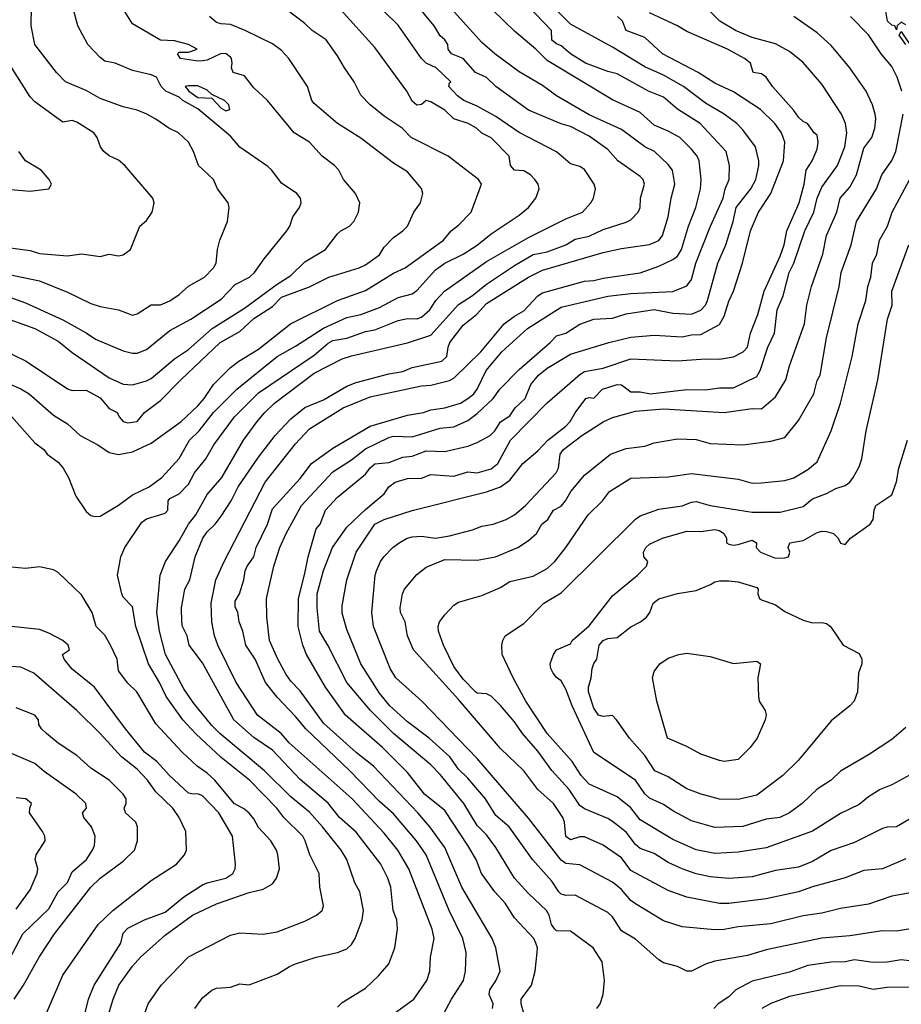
# Model space of a CAD drawing. Header units: metres. Extents: x -46681 to -43747, y -240911 to -237677.
# Tile 411 of 656: x -43986 to -43892, y -240259 to -240153. Entities that reach past the tile are written whole.
import ezdxf

# ---------------------------------------------------------------- set-up
doc = ezdxf.new("R2010")
doc.units = ezdxf.units.M
doc.layers.add('CONTOUR_INDEX', color=1, linetype='Continuous')
doc.layers.add('CONTOUR_INTER', color=3, linetype='Continuous')

msp = doc.modelspace()

# ---------------------------------------------------------------- linework, layer by layer
at = {"layer": 'CONTOUR_INDEX'}
for points, elevation in [([(-43988.6, -240184.58), (-43984.6, -240186.02), (-43982.1, -240187.39), (-43980.6, -240188.61), (-43976.6, -240191.32), (-43975.1, -240191.99), (-43974.1, -240192.07), (-43972.6, -240191.64), (-43972.1, -240191.37), (-43969.6, -240189.29), (-43968.1, -240188.29), (-43965.55, -240186.02), (-43962.1, -240183.85), (-43958.6, -240181.25), (-43957.1, -240180.32), (-43955.6, -240178.86), (-43953.39, -240177.52), (-43952.1, -240175.87), (-43951.74, -240175.52), (-43950.83, -240175.02), (-43950.34, -240174.52), (-43949.84, -240173.52), (-43949.72, -240172.52), (-43950.19, -240171.52), (-43951.45, -240170.02), (-43951.96, -240169.02), (-43952.43, -240168.52), (-43953.76, -240167.52), (-43955.11, -240166.02), (-43956.75, -240165.02), (-43959.63, -240161.52), (-43961.1, -240160.17), (-43962.1, -240158.88), (-43963.29, -240158.52), (-43963.5, -240158.02), (-43963.41, -240157.52), (-43963.47, -240157.02), (-43963.6, -240156.89), (-43964.07, -240156.52), (-43964.6, -240156.5), (-43966.1, -240157.19), (-43966.6, -240157.29), (-43967.1, -240157.32), (-43968.96, -240157.02), (-43969.28, -240156.52), (-43969.1, -240156.35), (-43968.1, -240156.36), (-43967.18, -240156.02), (-43968.11, -240155.52), (-43969.6, -240155.13), (-43971.1, -240155.07), (-43974.1, -240153.29), (-43975.53, -240151.02)], 100), ([(-43967.41, -240259.02), (-43966.6, -240257.89), (-43965.6, -240257.05), (-43965.1, -240256.83), (-43963.6, -240256.73), (-43962.6, -240256.4), (-43961.6, -240256.48), (-43958.6, -240255.36), (-43957.26, -240254.52), (-43956.6, -240254.25), (-43954.4, -240253.52), (-43952.1, -240253.02), (-43951.1, -240252.61), (-43950.6, -240252.17), (-43950.22, -240251.52), (-43949.45, -240249.52), (-43949.33, -240248.52), (-43949.71, -240246.52), (-43950.26, -240245.52), (-43951.12, -240243.02), (-43951.7, -240242.02), (-43953.7, -240239.52), (-43955.1, -240237.95), (-43957.1, -240236.31), (-43959.94, -240233.52), (-43964.75, -240229.52), (-43965.6, -240228.66), (-43967.6, -240226.17), (-43968.6, -240224.72), (-43970.56, -240221.02), (-43971.21, -240218.52), (-43971.51, -240216.52), (-43971.15, -240212.52), (-43970.56, -240211.02), (-43969.1, -240208.8), (-43968.11, -240207.02), (-43967.3, -240206.02), (-43966.1, -240203.85), (-43964.52, -240202.02), (-43962.2, -240198.02), (-43960.74, -240196.02), (-43959.91, -240195.02), (-43958.86, -240194.02), (-43954.6, -240190.82), (-43951.6, -240189.29), (-43950.6, -240188.96), (-43944.6, -240187.57), (-43942.1, -240186.72), (-43939.1, -240183.44), (-43937.6, -240182.47), (-43936.1, -240181.24), (-43933.1, -240179.24), (-43931.1, -240178.08), (-43929.6, -240177.78), (-43927.6, -240177.03), (-43926.6, -240176.43), (-43925.1, -240176.1), (-43923.6, -240175.38), (-43921.1, -240174.6), (-43920.6, -240174.35), (-43919.83, -240173.52), (-43919.61, -240173.02), (-43919.57, -240172.02), (-43919.15, -240170.52), (-43919.3, -240170.02), (-43919.6, -240169.71), (-43922, -240168.02), (-43923.1, -240166.81), (-43925.1, -240165.35), (-43927.1, -240164.32), (-43928.1, -240164.04), (-43931.6, -240162.58), (-43935.12, -240160.02), (-43936.1, -240159.07), (-43937.28, -240158.52), (-43938.6, -240157.01), (-43939.88, -240156.52), (-43940.24, -240156.02), (-43940.27, -240155.52), (-43940.6, -240155.03), (-43941.1, -240154.58), (-43941.72, -240153.52), (-43943.81, -240151.02)], 105), ([(-43891.1, -240153.41), (-43891.6, -240153.14), (-43892.04, -240153.52), (-43892.1, -240153.95), (-43892.27, -240153.52), (-43892.6, -240153.44), (-43893.05, -240153.02), (-43893.32, -240151.52)], 115), ([(-43932.1, -240259.58), (-43932.4, -240258.52), (-43932.38, -240258.02), (-43931.27, -240256.52), (-43930.89, -240255.02), (-43930.66, -240253.02), (-43930.62, -240252.52), (-43930.81, -240252.02), (-43931.04, -240251.52), (-43933.1, -240249.31), (-43934.1, -240247.73), (-43935.2, -240246.52), (-43936.65, -240244.52), (-43937.23, -240243.02), (-43938.11, -240241.52), (-43940.6, -240237.77), (-43942.76, -240236.02), (-43944.6, -240233.7), (-43947.29, -240231.02), (-43951.23, -240227.52), (-43953.4, -240224.52), (-43955.45, -240221.02), (-43955.83, -240220.02), (-43956.33, -240218.02), (-43956.3, -240215.02), (-43955.6, -240212.33), (-43955.27, -240210.52), (-43954.4, -240207.52), (-43953.97, -240207.02), (-43953.39, -240205.52), (-43952.1, -240204.12), (-43949.1, -240201.67), (-43948.6, -240200.98), (-43948.1, -240200.55), (-43946.6, -240200.39), (-43945.1, -240199.84), (-43944.1, -240199.72), (-43942.6, -240199.15), (-43940.6, -240199.21), (-43938.1, -240198.64), (-43937.1, -240198.27), (-43935.71, -240197.52), (-43935.22, -240197.02), (-43934.6, -240196.04), (-43933.6, -240195.38), (-43933.03, -240194.52), (-43931.95, -240193.52), (-43931.35, -240192.02), (-43930.54, -240191.02), (-43929.6, -240190.27), (-43927.1, -240188.77), (-43922.98, -240187.52), (-43920.6, -240186.95), (-43918.1, -240186.75), (-43915.1, -240186.9), (-43914.1, -240186.7), (-43913.1, -240186.67), (-43911.1, -240185.58), (-43910.6, -240184.69), (-43910.1, -240183.09), (-43909.6, -240182.02), (-43908.63, -240179.02), (-43907.78, -240175.52), (-43906.9, -240173.52), (-43905.6, -240171.51), (-43904.24, -240168.02), (-43904.08, -240166.02), (-43904.44, -240165.02), (-43905.17, -240164.02), (-43906.7, -240162.52), (-43909.6, -240160.6), (-43911.6, -240159.67), (-43913.37, -240158.52), (-43917.23, -240156.52), (-43919.1, -240154.77), (-43921.1, -240154.02), (-43921.52, -240153.02), (-43922.03, -240152.52)], 110), ([(-43891.11, -240155.52), (-43891.82, -240154.52), (-43891.6, -240154.12), (-43890.67, -240155.52)], 115), ([(-43889.6, -240238.07), (-43892.1, -240239.52), (-43893.1, -240239.56), (-43893.6, -240239.7), (-43896.6, -240241.2), (-43899.1, -240242.08), (-43901.1, -240243.24), (-43902.6, -240243.84), (-43905.1, -240244.2), (-43907.6, -240244.9), (-43910.1, -240245.08), (-43912.1, -240244.88), (-43913.6, -240244.57), (-43915.1, -240244.05), (-43916.6, -240243.34), (-43918.1, -240242.4), (-43919.6, -240241.84), (-43920.1, -240241.42), (-43921.1, -240240.08), (-43922.6, -240238.95), (-43923.1, -240238.63), (-43925.6, -240237.59), (-43926.1, -240237.22), (-43927.25, -240235.52), (-43929.1, -240233.47), (-43930.6, -240231.41), (-43932.25, -240229.52), (-43933.1, -240228.24), (-43934.6, -240226.51), (-43935.6, -240225.48), (-43936.1, -240225.25), (-43937.1, -240225.18), (-43937.3, -240225.02), (-43938.6, -240223.68), (-43939.6, -240222.31), (-43940.74, -240220.02), (-43941.27, -240218.52), (-43941.3, -240218.02), (-43941.16, -240217.52), (-43940.6, -240216.76), (-43939.6, -240215.72), (-43939.1, -240215.4), (-43936.6, -240214.67), (-43934.6, -240213.81), (-43933.6, -240213.2), (-43931.1, -240212.62), (-43929.6, -240211.78), (-43928.78, -240211.02), (-43927.6, -240209.53), (-43925.2, -240206.02), (-43923.64, -240204.52), (-43922.92, -240203.52), (-43920.6, -240202.07), (-43916.6, -240201.93), (-43914.1, -240201.57), (-43909.1, -240202.19), (-43907.6, -240202.63), (-43906.6, -240202.6), (-43904.1, -240202.34), (-43903.1, -240202.04), (-43901.6, -240201.16), (-43900.6, -240200.33), (-43899.1, -240197.02), (-43898.1, -240194.02), (-43896.84, -240189.02), (-43896.21, -240185.52), (-43895.39, -240183.02), (-43895.16, -240181.52), (-43894.85, -240180.52), (-43894.67, -240179.02), (-43894.21, -240178.02), (-43893.93, -240176.52), (-43893.05, -240175.02), (-43892.57, -240173.52), (-43890.43, -240169.52)], 115), ([(-43986.82, -240258.02), (-43985.82, -240256.52), (-43984.14, -240253.52), (-43982.47, -240251.02), (-43978.6, -240246.02), (-43977.6, -240245.04), (-43975.1, -240243.2), (-43973.89, -240242.02), (-43973.59, -240241.02), (-43973.57, -240239.52), (-43973.77, -240239.02), (-43974.87, -240238.02), (-43974.99, -240237.52), (-43974.79, -240237.02), (-43974.81, -240236.52), (-43975.12, -240236.02), (-43976.6, -240234.53), (-43978.6, -240233.24), (-43980.1, -240231.85), (-43982.1, -240230.55), (-43983.34, -240229.52), (-43983.88, -240229.02), (-43984.16, -240228.52), (-43984.2, -240228.02), (-43984.61, -240227.52), (-43986.6, -240226.74)], 100), ([(-43889.1, -240256.73), (-43893.1, -240256.77), (-43894.6, -240257), (-43896.1, -240256.63), (-43898.1, -240256.6), (-43903.6, -240257.75), (-43905.6, -240258.51), (-43906.55, -240259.02)], 110)]:
    msp.add_lwpolyline(points, dxfattribs=dict(at, elevation=elevation))
at = {"layer": 'CONTOUR_INTER'}
for points, elevation in [([(-43940.94, -240260.02), (-43939.87, -240258.02), (-43938.57, -240256.02), (-43938.35, -240255.02), (-43938.29, -240253.02), (-43938.66, -240251.52), (-43940.12, -240248.52), (-43942.6, -240242.52), (-43943.61, -240241.02), (-43946.1, -240238.13), (-43947.6, -240236.79), (-43950.77, -240233.52), (-43955.52, -240229.02), (-43956.6, -240227.68), (-43958.6, -240225.6), (-43959.83, -240224.02), (-43960.96, -240221.52), (-43961.94, -240220.02), (-43962.26, -240218.52), (-43962.67, -240217.52), (-43962.8, -240216.52), (-43963.1, -240215.91), (-43963.1, -240215.3), (-43962.61, -240214.52), (-43962.15, -240213.02), (-43962.02, -240212.02), (-43961.82, -240211.52), (-43961.1, -240210.54), (-43960.85, -240209.52), (-43959.63, -240207.02), (-43959.1, -240205.37), (-43956.1, -240202.14), (-43954.91, -240200.52), (-43952.6, -240198.87), (-43948.6, -240196.51), (-43944.6, -240195.32), (-43942.89, -240195.02), (-43942.1, -240194.74), (-43940.6, -240194.55), (-43938.91, -240194.02), (-43938.1, -240193.54), (-43937.47, -240193.02), (-43937.1, -240192.52), (-43936.16, -240190.52), (-43934.47, -240188.52), (-43931.71, -240186.02), (-43928.1, -240183.73), (-43923.1, -240182.53), (-43920.6, -240182.27), (-43916.1, -240182.06), (-43914.6, -240181.42), (-43914.1, -240180.75), (-43913.62, -240179.02), (-43912.07, -240175.02), (-43910.71, -240172.02), (-43910.48, -240171.02), (-43910.07, -240170.02), (-43910.04, -240168.52), (-43910.39, -240167.02), (-43913.16, -240164.02), (-43915.6, -240162.45), (-43917.1, -240161.19), (-43918.73, -240160.52), (-43922.1, -240158.69), (-43923.1, -240158.43), (-43925.47, -240157.52), (-43927.1, -240156.53), (-43928.1, -240155.65), (-43928.6, -240155.47), (-43929.1, -240155.06), (-43929.14, -240154.02), (-43936.79, -240146.02)], 108), ([(-43935.47, -240259.02), (-43935.41, -240258.52), (-43935.84, -240257.52), (-43935.74, -240257.02), (-43935.1, -240256.06), (-43934.64, -240255.02), (-43935.1, -240252.52), (-43935.5, -240251.52), (-43938.75, -240246.02), (-43940.6, -240241.75), (-43942.21, -240239.52), (-43943.48, -240238.02), (-43948.25, -240233.02), (-43950.1, -240231.55), (-43953.6, -240228.38), (-43956.1, -240224.91), (-43957.1, -240223.89), (-43957.6, -240223.17), (-43958.5, -240221.52), (-43959.39, -240219.52), (-43959.7, -240217.02), (-43959.73, -240215.02), (-43958.93, -240211.52), (-43958.31, -240209.52), (-43957.63, -240208.02), (-43955.98, -240205.02), (-43952.6, -240201.42), (-43950.6, -240200.12), (-43949.1, -240198.94), (-43946.6, -240197.71), (-43946.1, -240197.58), (-43944.1, -240197.66), (-43941.1, -240196.71), (-43939.6, -240196.57), (-43938.1, -240195.88), (-43937.1, -240195.14), (-43935.39, -240193.52), (-43934.67, -240192.52), (-43932.6, -240190.43), (-43929.28, -240187.52), (-43928.6, -240186.79), (-43927.6, -240186.52), (-43926.1, -240185.56), (-43924.6, -240185.01), (-43922.6, -240184.9), (-43921.1, -240184.45), (-43918.1, -240183.97), (-43916.1, -240184.38), (-43914.1, -240184.49), (-43913.1, -240184.05), (-43912.59, -240183.52), (-43912.37, -240183.02), (-43911.28, -240179.02), (-43910.41, -240177.02), (-43909.63, -240174.52), (-43909.3, -240173.02), (-43907.74, -240171.02), (-43907.18, -240170.02), (-43906.87, -240168.52), (-43906.88, -240168.02), (-43907.25, -240166.52), (-43908.6, -240164.68), (-43909.25, -240164.02), (-43910.6, -240162.99), (-43912.6, -240161.84), (-43914.97, -240160.02), (-43917.1, -240158.83), (-43919.1, -240157.93), (-43922.6, -240155.82), (-43927.1, -240153.35), (-43930.35, -240150.02)], 109), ([(-43989.1, -240191.19), (-43986.1, -240192.48), (-43985.2, -240193.02), (-43982.6, -240195.32), (-43981.1, -240196.26), (-43979.73, -240197.52), (-43977.84, -240198.52), (-43976.6, -240199.33), (-43975.6, -240199.56), (-43974.1, -240199.25), (-43972.1, -240198.34), (-43968.89, -240196.02), (-43967.1, -240194.31), (-43966.41, -240193.52), (-43965.43, -240192.02), (-43963.6, -240190.21), (-43962.69, -240189.52), (-43960.6, -240188.25), (-43957.15, -240185.52), (-43952.12, -240183.02), (-43949.1, -240181.93), (-43946.1, -240180.09), (-43944.85, -240179.52), (-43940.71, -240176.52), (-43939.92, -240175.52), (-43939.1, -240174.91), (-43937.77, -240173.52), (-43936.66, -240170.52), (-43936.97, -240170.02), (-43940.24, -240167.52), (-43944.21, -240165.52), (-43945.15, -240164.52), (-43947.1, -240163.22), (-43948.59, -240162.02), (-43949.6, -240160.95), (-43950.33, -240159.52), (-43951.37, -240158.02), (-43952.1, -240156.73), (-43953.34, -240155.02), (-43954.81, -240154.02), (-43955.6, -240153.28), (-43958.58, -240151.02)], 102), ([(-43987.05, -240195.52), (-43984.6, -240198.29), (-43983.64, -240199.02), (-43983.26, -240199.52), (-43982.1, -240200.38), (-43981.55, -240201.02), (-43980.99, -240202.02), (-43980.21, -240204.02), (-43979.1, -240205.65), (-43978.6, -240206.11), (-43978.1, -240206.22), (-43977.6, -240206.17), (-43975.6, -240205), (-43974.1, -240203.89), (-43972.33, -240203.02), (-43970.97, -240202.02), (-43969.1, -240199.98), (-43967.99, -240198.02), (-43966.95, -240197.02), (-43965.41, -240195.02), (-43962.93, -240192.52), (-43958.6, -240189.03), (-43956.6, -240187.91), (-43953.6, -240185.98), (-43951.1, -240184.83), (-43949.6, -240184.5), (-43947.6, -240183.78), (-43945.6, -240182.68), (-43944.1, -240182.28), (-43943.6, -240181.95), (-43941.6, -240179.71), (-43940.6, -240179.02), (-43938.6, -240178.04), (-43937.1, -240177.06), (-43935.6, -240175.87), (-43932.6, -240173.86), (-43931.6, -240173.01), (-43930.82, -240172.02), (-43930.45, -240171.02), (-43930.56, -240170.52), (-43930.91, -240170.02), (-43931.4, -240169.52), (-43932.1, -240169.1), (-43933.1, -240169.01), (-43933.54, -240168.52), (-43933.68, -240167.52), (-43935.6, -240165.53), (-43936.6, -240165.06), (-43937.17, -240164.52), (-43938.08, -240164.02), (-43939.6, -240163.51), (-43940.6, -240162.57), (-43942.1, -240161.68), (-43942.6, -240161.52), (-43943.1, -240161.96), (-43943.6, -240162.03), (-43944.1, -240161.6), (-43944.68, -240160.52), (-43948.1, -240155.85), (-43952.46, -240151.02)], 103), ([(-43945.99, -240259.52), (-43943.91, -240258.02), (-43942.52, -240256.02), (-43942.21, -240255.02), (-43942.11, -240253.52), (-43941.72, -240251.52), (-43941.94, -240250.52), (-43944.43, -240244.02), (-43945.62, -240242.02), (-43947.1, -240240.2), (-43950.53, -240236.52), (-43957.29, -240230.52), (-43958.15, -240229.52), (-43960.68, -240227.52), (-43962.98, -240224.02), (-43964.95, -240220.02), (-43965.32, -240219.02), (-43965.6, -240217.52), (-43965.68, -240215.52), (-43965.17, -240213.02), (-43964.29, -240211.02), (-43959.88, -240202.52), (-43956.6, -240198.39), (-43955.1, -240196.78), (-43951.48, -240194.52), (-43948.6, -240193.34), (-43943.1, -240192.16), (-43942.1, -240192.09), (-43940.1, -240191.61), (-43939.6, -240191.34), (-43936.72, -240188.52), (-43934.2, -240185.52), (-43933.1, -240184.69), (-43932.1, -240184.12), (-43930.6, -240182.52), (-43930.1, -240182.18), (-43925.6, -240180.94), (-43924.6, -240180.88), (-43923.6, -240180.61), (-43919.6, -240180.04), (-43917.6, -240179.33), (-43916.1, -240178.6), (-43915.6, -240178.24), (-43915.18, -240177.52), (-43914.42, -240175.02), (-43913.65, -240173.02), (-43913.12, -240171.02), (-43913.05, -240170.02), (-43913.29, -240168.02), (-43913.51, -240167.52), (-43914.1, -240166.77), (-43915.36, -240165.52), (-43916.6, -240164.82), (-43918.1, -240164.17), (-43919.6, -240162.82), (-43922.6, -240161.45), (-43929.6, -240157.24), (-43930.8, -240156.02), (-43933.1, -240154.11), (-43936.6, -240150.66)], 107), ([(-43989.1, -240179.86), (-43984.1, -240180.9), (-43981.1, -240182.13), (-43978.6, -240183.35), (-43977.6, -240183.66), (-43975.6, -240184.02), (-43974.1, -240184.59), (-43973.6, -240184.46), (-43972.1, -240183.49), (-43971.1, -240183.47), (-43970.1, -240183.05), (-43969.1, -240182.37), (-43968.1, -240181.48), (-43966.38, -240180.52), (-43965.4, -240179.52), (-43965.13, -240179.02), (-43965, -240177.52), (-43964.73, -240176.52), (-43963.91, -240174.52), (-43963.74, -240173.02), (-43963.84, -240172.52), (-43964.99, -240171.02), (-43965.43, -240170.02), (-43967.02, -240168.52), (-43967.57, -240167.02), (-43968.11, -240166.02), (-43969.17, -240165.02), (-43970.23, -240164.52), (-43971.6, -240163.55), (-43972.59, -240163.02), (-43973.6, -240162.58), (-43975.1, -240162.2), (-43977.6, -240161.31), (-43979.1, -240160.47), (-43981.3, -240159.52), (-43982.28, -240158.52), (-43984.59, -240155.52), (-43985, -240153.52), (-43984.95, -240151.52)], 98), ([(-43987.6, -240182.53), (-43985.6, -240183.27), (-43981.6, -240185.09), (-43979.1, -240186.48), (-43978.1, -240187.18), (-43975.1, -240188.41), (-43974.1, -240188.66), (-43973.6, -240188.66), (-43972.6, -240188.27), (-43970.1, -240186.22), (-43967.84, -240185.02), (-43964.6, -240182.86), (-43963.1, -240181.31), (-43961.56, -240180.52), (-43961.02, -240180.02), (-43959.99, -240178.52), (-43957.53, -240175.52), (-43957.22, -240175.02), (-43956.91, -240174.02), (-43956.18, -240173.02), (-43956.02, -240172.52), (-43956.09, -240172.02), (-43956.47, -240171.52), (-43958.1, -240170.4), (-43959.14, -240169.02), (-43959.6, -240168.61), (-43962.6, -240166.54), (-43963.6, -240165.38), (-43967.1, -240162.42), (-43968.71, -240161.52), (-43969.1, -240161.19), (-43970.55, -240160.52), (-43971.05, -240160.02), (-43971.54, -240159.02), (-43972.1, -240158.77), (-43974.1, -240158.3), (-43975.96, -240157.52), (-43977.1, -240157.31), (-43977.6, -240156.91), (-43978.9, -240155.52), (-43979.98, -240153.52), (-43980.53, -240151.52)], 99), ([(-43973.31, -240261.02), (-43972.44, -240258.52), (-43971.05, -240256.52), (-43968.1, -240253.49), (-43963.6, -240251.14), (-43962.6, -240250.89), (-43960.1, -240251.06), (-43958.6, -240250.81), (-43955.6, -240249.65), (-43954.35, -240249.02), (-43953.75, -240248.52), (-43953.61, -240248.02), (-43954, -240246.02), (-43954.09, -240244.52), (-43955.08, -240242.52), (-43955.56, -240241.02), (-43955.84, -240240.52), (-43957.88, -240238.52), (-43958.61, -240237.52), (-43961.55, -240234.52), (-43964.6, -240232.08), (-43967.36, -240229.52), (-43968.7, -240228.02), (-43970.51, -240225.52), (-43971.22, -240224.02), (-43972.39, -240222.02), (-43973.75, -240218.02), (-43974.1, -240215.89), (-43975.1, -240214.88), (-43975.27, -240214.52), (-43975.71, -240212.52), (-43975.38, -240210.52), (-43974.95, -240209.52), (-43973.1, -240206.8), (-43972.6, -240206.44), (-43970.6, -240205.83), (-43970.33, -240205.52), (-43970.29, -240204.52), (-43970.1, -240204.28), (-43969.1, -240203.78), (-43968.1, -240202.72), (-43967.46, -240201.52), (-43966.23, -240200.02), (-43965.37, -240198.52), (-43963.15, -240195.52), (-43960.6, -240192.91), (-43954.6, -240188.89), (-43953.1, -240187.58), (-43952.6, -240187.31), (-43951.1, -240187.04), (-43949.1, -240186.35), (-43948.1, -240186.16), (-43945.6, -240185.17), (-43944.6, -240184.95), (-43943.6, -240184.99), (-43943.1, -240184.81), (-43942.21, -240184.02), (-43941.55, -240183.02), (-43940.61, -240182.02), (-43936.1, -240178.84), (-43931.6, -240176.24), (-43927.6, -240174.25), (-43925.8, -240173.52), (-43924.91, -240172.52), (-43924.64, -240172.02), (-43924.42, -240171.02), (-43924.54, -240170.52), (-43925.6, -240168.93), (-43926.1, -240168.62), (-43927.1, -240168.34), (-43928.6, -240167.04), (-43932.6, -240164.96), (-43935.1, -240163.24), (-43937.1, -240162.13), (-43938.53, -240161.52), (-43939.23, -240161.02), (-43940.16, -240160.02), (-43940.1, -240159.63), (-43939.94, -240159.52), (-43941.53, -240158.02), (-43942.6, -240157.52), (-43943.1, -240157.01), (-43945.6, -240153.45), (-43947.1, -240151.97)], 104), ([(-43952.1, -240258.9), (-43951.6, -240258.4), (-43949.1, -240256.86), (-43947.7, -240255.52), (-43946.6, -240254.23), (-43945.96, -240252.52), (-43945.65, -240250.52), (-43945.75, -240249.52), (-43946.14, -240248.52), (-43946.39, -240246.02), (-43946.72, -240245.02), (-43947.45, -240243.52), (-43950.1, -240240.09), (-43951.88, -240238.52), (-43953.1, -240237), (-43956.1, -240234.44), (-43959.1, -240231.29), (-43961.1, -240229.94), (-43963.22, -240228.02), (-43966.6, -240221.91), (-43968.04, -240220.02), (-43968.25, -240219.02), (-43968.73, -240218.02), (-43968.83, -240217.52), (-43968.85, -240216.02), (-43968.49, -240214.02), (-43967.96, -240213.02), (-43967.39, -240210.52), (-43966.55, -240208.52), (-43966.1, -240207.84), (-43965.25, -240207.02), (-43964.6, -240206.16), (-43963.53, -240204.52), (-43962.78, -240203.02), (-43960.6, -240199.84), (-43958.8, -240197.52), (-43957.1, -240195.73), (-43955.6, -240194.51), (-43953.6, -240193.67), (-43951.1, -240192.22), (-43950.1, -240191.82), (-43946.6, -240190.88), (-43945.1, -240190.64), (-43944.1, -240190.2), (-43940.91, -240189.52), (-43940.38, -240189.02), (-43940.23, -240188.02), (-43940.03, -240187.52), (-43938.6, -240185.67), (-43937.19, -240184.52), (-43936.1, -240183.33), (-43931.61, -240180.52), (-43930.1, -240179.75), (-43923.6, -240177.87), (-43921.6, -240177.42), (-43918.6, -240177.01), (-43917.6, -240176.57), (-43917.21, -240176.02), (-43916.59, -240174.02), (-43916.27, -240172.02), (-43915.88, -240170.52), (-43916.16, -240169.02), (-43916.6, -240168.42), (-43918.09, -240167.02), (-43919.1, -240166.5), (-43921.6, -240164.66), (-43925.1, -240163.07), (-43928.6, -240161.02), (-43930.1, -240159.91), (-43932.6, -240158.46), (-43935.2, -240156.52), (-43936.6, -240155.32), (-43939.59, -240152.02)], 106), ([(-43924.25, -240259.02), (-43923.9, -240258.52), (-43923.6, -240257.52), (-43923.43, -240256.02), (-43923.7, -240254.02), (-43924.65, -240252.52), (-43927.1, -240250.72), (-43928.6, -240250.68), (-43928.78, -240250.52), (-43929.15, -240250.02), (-43929.4, -240249.02), (-43929.68, -240248.52), (-43931.6, -240246.69), (-43933.1, -240245.04), (-43935.1, -240241.75), (-43936.1, -240240.4), (-43937.1, -240239.39), (-43938.54, -240237.02), (-43941.1, -240233.9), (-43942.1, -240232.85), (-43946.1, -240229.52), (-43948.55, -240227.02), (-43951.1, -240224.04), (-43953.14, -240220.02), (-43954.05, -240218.52), (-43954.3, -240216.02), (-43954.3, -240214.52), (-43953.6, -240212.01), (-43952.66, -240209.52), (-43951.1, -240207.35), (-43949.1, -240205.45), (-43947.1, -240203.77), (-43946.6, -240203.02), (-43945.93, -240202.52), (-43944.6, -240202.14), (-43943.1, -240202.1), (-43942.1, -240201.69), (-43939.6, -240201.86), (-43938.1, -240201.42), (-43937.1, -240201.51), (-43935.6, -240201.1), (-43934.9, -240200.52), (-43933.54, -240198.02), (-43929.6, -240194), (-43926.1, -240190.94), (-43925.6, -240190.65), (-43923.6, -240190.27), (-43920.6, -240189.29), (-43915.6, -240189.49), (-43912.6, -240189.28), (-43911.1, -240189.31), (-43909.6, -240189.07), (-43908.55, -240188.52), (-43908.1, -240188.02), (-43907.76, -240186.52), (-43906.98, -240184.52), (-43906.29, -240182.02), (-43904.6, -240178.25), (-43904.17, -240177.02), (-43903.86, -240175.52), (-43902.56, -240172.52), (-43902.01, -240170.52), (-43901.81, -240169.02), (-43901.16, -240168.02), (-43900.6, -240166.78), (-43900.51, -240166.02), (-43900.6, -240165.26), (-43900.95, -240165.02), (-43901.64, -240164.02), (-43902.1, -240163.79), (-43902.6, -240163.31), (-43903.1, -240162.61), (-43905.42, -240160.02), (-43906.1, -240159.04), (-43906.6, -240158.68), (-43907.47, -240158.52), (-43907.78, -240157.52), (-43908.43, -240157.02), (-43910.23, -240156.02), (-43914.6, -240154.12), (-43915.61, -240153.52), (-43918.6, -240152.11)], 111), ([(-43890.6, -240250.46), (-43892.1, -240250.71), (-43893.6, -240250.69), (-43897.1, -240251.24), (-43900.1, -240251.48), (-43906.1, -240252.74), (-43908.1, -240253.35), (-43911.6, -240253.96), (-43912.6, -240254.28), (-43914.1, -240255.03), (-43914.6, -240255.01), (-43915.6, -240254.52), (-43917.1, -240254.13), (-43917.6, -240253.8), (-43920.1, -240251.57), (-43921.6, -240250.7), (-43922.6, -240249.2), (-43923.1, -240248.72), (-43926.6, -240246.87), (-43927.6, -240246.88), (-43928.1, -240246.77), (-43928.36, -240246.52), (-43929.1, -240245.35), (-43931.17, -240243.02), (-43933.66, -240239.52), (-43935.1, -240238.32), (-43936.21, -240236.52), (-43938.1, -240234.31), (-43939.1, -240233.34), (-43940.04, -240232.02), (-43942.27, -240230.02), (-43944.6, -240228.24), (-43946.47, -240226.52), (-43947.6, -240225.16), (-43949.61, -240222.02), (-43951.1, -240218.34), (-43951.6, -240216.6), (-43951.6, -240215.81), (-43951.12, -240213.02), (-43950.1, -240210.03), (-43948.08, -240207.02), (-43947.1, -240206.54), (-43944.1, -240205.57), (-43936.1, -240203.55), (-43934.6, -240203.03), (-43933.6, -240202.29), (-43932.21, -240200.52), (-43930.6, -240199.16), (-43929.54, -240198.02), (-43927.6, -240196.52), (-43927.14, -240196.02), (-43926.6, -240195.09), (-43925.43, -240193.52), (-43925.1, -240193.41), (-43924.6, -240193.5), (-43923.66, -240192.52), (-43922.1, -240192.02), (-43921.6, -240192.08), (-43920.6, -240192.82), (-43919.6, -240192.83), (-43918.52, -240193.02), (-43914.6, -240192.58), (-43912.6, -240192.61), (-43911.1, -240192.4), (-43909.6, -240192.39), (-43907.1, -240191.18), (-43906.74, -240190.52), (-43905.9, -240188.02), (-43905.19, -240186.52), (-43904.92, -240184.02), (-43904.26, -240182.52), (-43903.63, -240180.02), (-43903.13, -240179.02), (-43901.95, -240175.52), (-43900.97, -240173.52), (-43900.6, -240172.02), (-43900.1, -240170.83), (-43898.44, -240168.52), (-43897.66, -240166.52), (-43897.41, -240165.02), (-43897.58, -240164.02), (-43898.01, -240163.02), (-43900.1, -240159.77), (-43902.1, -240157.46), (-43903.6, -240156.27), (-43905.1, -240155.47), (-43907.6, -240154.79), (-43909.39, -240154.02), (-43911.07, -240153.02), (-43912.06, -240152.02)], 112), ([(-43988.1, -240188.29), (-43985.53, -240189.52), (-43981.1, -240192.51), (-43980.6, -240192.68), (-43979.1, -240192.63), (-43977.6, -240193.47), (-43976.6, -240194.59), (-43975.76, -240195.02), (-43975.55, -240195.52), (-43975.13, -240196.02), (-43974.6, -240196.15), (-43973.62, -240196.02), (-43972.83, -240195.02), (-43971.1, -240193.74), (-43968.94, -240191.52), (-43964.69, -240187.52), (-43962.6, -240186.33), (-43961.1, -240184.96), (-43959.1, -240183.66), (-43958.1, -240182.64), (-43955.1, -240181.56), (-43953.05, -240180.52), (-43949.77, -240179.52), (-43949.1, -240179.18), (-43947.6, -240178.1), (-43947.1, -240177.29), (-43946.1, -240176.23), (-43945.1, -240175.53), (-43944.59, -240175.02), (-43943.91, -240173.52), (-43943.21, -240172.52), (-43942.96, -240171.52), (-43943.1, -240170.99), (-43944.6, -240169.2), (-43946.1, -240168.26), (-43949.6, -240165.59), (-43952.1, -240164.02), (-43954.6, -240161.85), (-43954.85, -240161.52), (-43955.33, -240160.02), (-43957.34, -240157.02), (-43958.1, -240156.16), (-43959.1, -240155.47), (-43962.02, -240154.02), (-43963.6, -240153.39), (-43964.6, -240153.32), (-43965.1, -240153.16), (-43965.83, -240152.52)], 101), ([(-43890.6, -240246.62), (-43892.6, -240246.96), (-43895.1, -240247.84), (-43898.1, -240248.28), (-43900.1, -240248.8), (-43902.1, -240249.07), (-43905.6, -240249.95), (-43909.1, -240250.27), (-43910.6, -240250.56), (-43911.6, -240250.6), (-43915.1, -240250.27), (-43917.1, -240249.6), (-43920.1, -240247.79), (-43920.6, -240247.44), (-43921.6, -240246.27), (-43922.6, -240245.46), (-43926.1, -240243.61), (-43927.6, -240243.45), (-43928.1, -240243.11), (-43931.6, -240238.6), (-43937.1, -240232.17), (-43943.07, -240226.02), (-43945.83, -240223.52), (-43946.46, -240222.52), (-43948.24, -240218.02), (-43948.43, -240216.52), (-43948.06, -240212.52), (-43947.92, -240212.02), (-43947.5, -240211.02), (-43947.14, -240210.52), (-43946.16, -240209.52), (-43945.48, -240209.02), (-43944.63, -240208.52), (-43944.1, -240208.38), (-43943.1, -240208.32), (-43941.6, -240208.52), (-43940.1, -240208.27), (-43937.6, -240207.63), (-43936.6, -240207.25), (-43935.39, -240207.02), (-43934, -240206.52), (-43933.1, -240206.04), (-43931.92, -240205.02), (-43928.63, -240201.52), (-43928.38, -240201.02), (-43928.19, -240199.52), (-43927.84, -240199.02), (-43925.89, -240197.52), (-43923.6, -240196.04), (-43922.6, -240195.58), (-43920.1, -240194.9), (-43917.1, -240194.63), (-43910.6, -240195.04), (-43907.6, -240194.62), (-43906.6, -240194.66), (-43905.1, -240193.35), (-43903.98, -240191.52), (-43903.6, -240190.01), (-43901.99, -240185.52), (-43901.72, -240183.52), (-43901.22, -240181.52), (-43900.01, -240178.02), (-43899.61, -240176.02), (-43898.49, -240173.52), (-43898.15, -240172.02), (-43897.1, -240170.86), (-43896.39, -240169.52), (-43895.6, -240166.65), (-43894.74, -240165.52), (-43894.41, -240164.52), (-43894.31, -240163.52), (-43894.39, -240163.02), (-43894.69, -240162.02), (-43895.37, -240160.52), (-43897.1, -240158.03), (-43899.1, -240155.63), (-43900.6, -240154.26), (-43903.1, -240152.51)], 113), ([(-43891.53, -240160.52), (-43892.04, -240159.02), (-43892.6, -240157.87), (-43893.74, -240156.52), (-43895.1, -240154.48), (-43897.04, -240152.52)], 114), ([(-43988.6, -240177.18), (-43985.1, -240177.65), (-43984.1, -240177.95), (-43981.1, -240178.21), (-43979.6, -240178.01), (-43977.6, -240178.3), (-43976.6, -240178.02), (-43975.6, -240178.22), (-43975.1, -240178.12), (-43974.33, -240177.52), (-43973.32, -240175.02), (-43972.6, -240174.42), (-43972.01, -240173.52), (-43971.79, -240172.52), (-43971.93, -240172.02), (-43974.95, -240168.52), (-43975.6, -240167.96), (-43976.6, -240167.48), (-43977.2, -240167.02), (-43977.55, -240166.52), (-43977.89, -240165.52), (-43978.28, -240165.02), (-43980.1, -240163.86), (-43980.6, -240163.7), (-43981.6, -240163.88), (-43984.6, -240161.67), (-43985.1, -240161.13), (-43987.38, -240157.52)], 97), ([(-43968.1, -240159.96), (-43968.46, -240160.02), (-43968.07, -240160.52), (-43967.1, -240161.22), (-43965.6, -240161.27), (-43964.6, -240162.37), (-43964.1, -240162.64), (-43963.66, -240162.52), (-43963.78, -240162.02), (-43964.23, -240161.52), (-43965.6, -240160.9), (-43966.1, -240160.43), (-43967.1, -240159.96), (-43968.1, -240159.96)], 99), ([(-43891.1, -240242.97), (-43893.6, -240244.04), (-43895.6, -240244.22), (-43897.6, -240245), (-43901.1, -240245.95), (-43902.6, -240246.5), (-43906.1, -240247.24), (-43910.1, -240247.76), (-43911.1, -240247.75), (-43914.6, -240247.07), (-43916.6, -240246.35), (-43920.6, -240244.23), (-43921.6, -240242.85), (-43923.6, -240241.5), (-43925.6, -240240.59), (-43926.1, -240240.6), (-43927.1, -240240.92), (-43927.6, -240240.56), (-43927.74, -240239.02), (-43927.9, -240238.52), (-43928.91, -240237.02), (-43930.59, -240235.52), (-43932.09, -240233.52), (-43934.6, -240231.11), (-43939.1, -240225.84), (-43943.93, -240220.52), (-43944.59, -240219.02), (-43944.84, -240217.52), (-43945.34, -240216.52), (-43945.37, -240216.02), (-43945.14, -240214.52), (-43944.91, -240214.02), (-43943.6, -240212.42), (-43942.6, -240211.64), (-43940.6, -240210.83), (-43937.1, -240210.91), (-43935.16, -240210.52), (-43932.76, -240209.52), (-43931.6, -240208.77), (-43930.76, -240208.02), (-43930.18, -240207.02), (-43929.52, -240206.52), (-43928.91, -240205.52), (-43928.1, -240205.08), (-43927.62, -240204.52), (-43927.06, -240203.52), (-43925.6, -240201.76), (-43922.81, -240199.52), (-43921.1, -240198.91), (-43919.1, -240198.66), (-43918.1, -240198.3), (-43915.6, -240197.88), (-43913.6, -240197.94), (-43912.1, -240198.35), (-43908.6, -240198.5), (-43905.6, -240198.11), (-43904.1, -240197.72), (-43902.6, -240195.91), (-43900.98, -240193.02), (-43900.6, -240191.59), (-43900.3, -240191.02), (-43899.6, -240187.02), (-43898.25, -240181.52), (-43898.02, -240180.02), (-43896.96, -240177.02), (-43896.39, -240174.52), (-43894.26, -240171.02), (-43893.66, -240169.52), (-43892.6, -240167.99), (-43892.17, -240167.02), (-43891.38, -240163.02)], 114), ([(-43987.6, -240171.04), (-43985.1, -240171.26), (-43983.09, -240171.02), (-43982.81, -240170.52), (-43983.06, -240170.02), (-43983.92, -240169.02), (-43985.6, -240168.02), (-43986.32, -240167.02)], 96), ([(-43887.1, -240232), (-43892.6, -240235.01), (-43893.86, -240235.52), (-43895.1, -240236.3), (-43896.1, -240237.14), (-43898.1, -240238.08), (-43901.1, -240239.99), (-43906.1, -240241.78), (-43909.1, -240242.26), (-43911.6, -240242.4), (-43913.6, -240241.98), (-43916.1, -240240.89), (-43919.6, -240238.78), (-43920.6, -240237.48), (-43922.1, -240236.3), (-43925.1, -240234.95), (-43925.96, -240234.02), (-43926.91, -240232.52), (-43929.6, -240229.5), (-43931.89, -240226.02), (-43933.25, -240223.52), (-43934.42, -240221.02), (-43934.48, -240220.02), (-43934.37, -240219.52), (-43934.1, -240219.02), (-43932.1, -240217.68), (-43929.94, -240215.52), (-43928.1, -240214.4), (-43920.1, -240206.48), (-43919.6, -240206.12), (-43917.6, -240205.42), (-43915.1, -240205.05), (-43914.1, -240204.66), (-43913.6, -240204.61), (-43912.1, -240205.02), (-43907.6, -240205.74), (-43904.6, -240205.75), (-43902.1, -240205.14), (-43901.1, -240204.31), (-43899.6, -240203.73), (-43898.6, -240203.18), (-43897.6, -240202.88), (-43897.1, -240202.5), (-43896.76, -240202.02), (-43896.1, -240200.88), (-43895.82, -240200.02), (-43895.34, -240197.02), (-43894.09, -240191.52), (-43893.06, -240185.02), (-43892.55, -240183.52), (-43892.6, -240182.02), (-43890.77, -240177.02)], 116), ([(-43891.1, -240228.86), (-43892.6, -240230.15), (-43895.1, -240231.79), (-43898.1, -240233.53), (-43899.12, -240234.52), (-43900.6, -240235.48), (-43902.23, -240237.02), (-43903.6, -240238.02), (-43904.61, -240238.52), (-43906.1, -240238.71), (-43908.6, -240239.48), (-43911.6, -240239.58), (-43914.1, -240238.88), (-43916.1, -240237.81), (-43917.1, -240237.13), (-43918.6, -240236.44), (-43919.1, -240235.98), (-43920.13, -240234.52), (-43924.6, -240231.53), (-43926.91, -240226.52), (-43927.6, -240224.75), (-43928.1, -240223.84), (-43928.6, -240223.49), (-43928.95, -240223.02), (-43929.2, -240222.52), (-43929.26, -240222.02), (-43928.91, -240221.02), (-43928.6, -240220.52), (-43927.1, -240219.89), (-43926.9, -240219.52), (-43925.1, -240217.94), (-43922.6, -240214.73), (-43919.89, -240212.52), (-43918.95, -240211.52), (-43918.8, -240211.02), (-43919.23, -240210.52), (-43919.24, -240210.02), (-43918.99, -240209.52), (-43918.6, -240209.19), (-43917.2, -240208.52), (-43914.6, -240207.78), (-43913.1, -240207.83), (-43911.6, -240207.59), (-43911.1, -240207.72), (-43910.62, -240208.02), (-43910.36, -240208.52), (-43910.34, -240209.02), (-43910.1, -240209.16), (-43909.6, -240209.27), (-43909.1, -240209.21), (-43907.6, -240208.74), (-43907.11, -240209.02), (-43907.17, -240209.52), (-43906.68, -240210.02), (-43905.1, -240210.66), (-43904.1, -240210.64), (-43903.7, -240210.52), (-43903.56, -240210.02), (-43903.74, -240209.52), (-43903.55, -240209.02), (-43902.1, -240208.79), (-43900.6, -240207.93), (-43900.1, -240207.79), (-43899.6, -240207.8), (-43898.87, -240208.02), (-43898.35, -240208.52), (-43898.1, -240209.05), (-43897.6, -240209.2), (-43897.05, -240208.52), (-43894.92, -240207.02), (-43894.6, -240206.52), (-43894.51, -240205.52), (-43894.32, -240205.02), (-43892.6, -240203.89), (-43892.1, -240202.47), (-43891.86, -240201.02), (-43890.92, -240198.02)], 117), ([(-43976.79, -240260.02), (-43976.19, -240258.02), (-43975.58, -240256.52), (-43974.1, -240254.47), (-43973.26, -240253.52), (-43970.6, -240251.16), (-43967.68, -240249.02), (-43965.1, -240247.79), (-43961.6, -240246.58), (-43960.1, -240246.21), (-43959.1, -240245.63), (-43958.64, -240245.02), (-43958.34, -240244.02), (-43958.51, -240242.52), (-43958.66, -240242.02), (-43959.25, -240241.02), (-43960.6, -240239.59), (-43961.1, -240238.68), (-43961.6, -240238.07), (-43962.1, -240237.62), (-43963.2, -240237.02), (-43965.27, -240234.52), (-43966.1, -240233.75), (-43967.17, -240233.02), (-43968.79, -240231.52), (-43971.6, -240228.46), (-43973.65, -240225.02), (-43974.6, -240224.11), (-43975.6, -240222.76), (-43975.77, -240221.52), (-43976.48, -240220.02), (-43977.1, -240218.93), (-43978.02, -240218.02), (-43978.46, -240216.52), (-43979.6, -240214.63), (-43982.1, -240212.23), (-43982.6, -240211.93), (-43984.1, -240211.6), (-43985.6, -240211.8), (-43987.1, -240211.64)], 103), ([(-43912.06, -240213.52), (-43911.6, -240213.22), (-43911.1, -240213.12), (-43910.1, -240213.12), (-43909.1, -240213.21), (-43907.1, -240213.83), (-43906.93, -240214.02), (-43906.99, -240214.52), (-43906.81, -240215.02), (-43906.6, -240215.16), (-43905.1, -240215.68), (-43904.1, -240216.41), (-43902.1, -240217.35), (-43901.1, -240217.63), (-43900.1, -240217.58), (-43899.6, -240217.71), (-43899.17, -240218.02), (-43897.83, -240220.02), (-43896.1, -240220.92), (-43895.8, -240221.52), (-43895.8, -240222.02), (-43896.18, -240223.02), (-43896.29, -240225.02), (-43896.65, -240226.02), (-43897.1, -240226.52), (-43899.1, -240228.14), (-43902.6, -240232.37), (-43904.29, -240234.02), (-43907.1, -240236.12), (-43909.1, -240236.58), (-43911.1, -240236.57), (-43913.06, -240236.02), (-43914.6, -240235.44), (-43916.6, -240234.17), (-43918.03, -240233.52), (-43919.1, -240231.85), (-43920.76, -240230.02), (-43922.14, -240228.02), (-43922.6, -240227.58), (-43923.6, -240227.69), (-43924.1, -240227.52), (-43924.6, -240226.79), (-43925.17, -240225.02), (-43925.17, -240224.52), (-43924.87, -240223.52), (-43924.75, -240222.52), (-43924.6, -240222), (-43924.28, -240221.52), (-43924, -240220.02), (-43923.6, -240219.5), (-43923.1, -240219.31), (-43922.1, -240219.18), (-43920.6, -240218.06), (-43919.58, -240217.52), (-43918.95, -240217.02), (-43918.56, -240216.52), (-43918.23, -240215.52), (-43917.6, -240215.05), (-43915.6, -240214.47), (-43913.6, -240214.14), (-43912.06, -240213.52)], 118), ([(-43980.69, -240265.52), (-43978.85, -240258.02), (-43978.23, -240256.52), (-43975.36, -240252.02), (-43975.1, -240250.94), (-43974.6, -240250.4), (-43972.83, -240249.52), (-43970.6, -240248.67), (-43968.6, -240247.04), (-43966.6, -240245.75), (-43966.09, -240245.52), (-43964.1, -240245.05), (-43963.35, -240244.52), (-43963.09, -240244.02), (-43963.05, -240243.52), (-43963.37, -240240.52), (-43964.85, -240238.02), (-43966.6, -240236.2), (-43967.1, -240235.97), (-43967.6, -240236.02), (-43968.1, -240235.9), (-43970.13, -240234.02), (-43971.51, -240232.52), (-43972.83, -240231.52), (-43974.85, -240229.02), (-43978.21, -240224.52), (-43980.6, -240222.58), (-43981.46, -240221.52), (-43981.61, -240221.02), (-43980.86, -240220.52), (-43981.01, -240220.02), (-43981.6, -240219.52), (-43983.1, -240218.72), (-43984.1, -240218.34), (-43987.1, -240218.02)], 102), ([(-43915.45, -240221.02), (-43914.6, -240220.88), (-43912.1, -240221.23), (-43909.6, -240221.98), (-43907.1, -240221.73), (-43906.71, -240222.02), (-43906.98, -240223.52), (-43906.9, -240225.52), (-43906.83, -240226.02), (-43906.21, -240227.02), (-43906.09, -240227.52), (-43906.19, -240228.02), (-43907.05, -240230.02), (-43907.79, -240231.02), (-43909.1, -240232.31), (-43910.6, -240232.51), (-43911.1, -240232.41), (-43913.1, -240231.74), (-43914.6, -240230.91), (-43916.69, -240230.02), (-43917.81, -240226.02), (-43918.29, -240223.52), (-43918.1, -240222.86), (-43917.49, -240222.02), (-43916.6, -240221.4), (-43915.45, -240221.02)], 119), ([(-43983.33, -240259.52), (-43981.6, -240255.44), (-43977.79, -240250.02), (-43976.23, -240248.52), (-43972.1, -240245.28), (-43969.39, -240243.52), (-43968.54, -240242.52), (-43968.32, -240242.02), (-43968.39, -240240.02), (-43969.11, -240238.52), (-43969.79, -240237.52), (-43971.6, -240235.78), (-43972.5, -240234.52), (-43973.6, -240233.35), (-43975.3, -240232.02), (-43977.58, -240229.52), (-43980.09, -240227.02), (-43984.72, -240223.02), (-43986.1, -240222.39), (-43987.6, -240222.27)], 101), ([(-43989.1, -240257.07), (-43985.87, -240251.02), (-43983.1, -240248.33), (-43982.11, -240246.52), (-43981.1, -240245.49), (-43980.6, -240244.37), (-43979.05, -240243.02), (-43978.39, -240242.02), (-43978.2, -240241.52), (-43978.11, -240240.52), (-43978.5, -240239.52), (-43979.34, -240238.52), (-43979.47, -240238.02), (-43979.04, -240237.52), (-43979.12, -240237.02), (-43980.17, -240236.02), (-43983.6, -240233.59), (-43984.6, -240232.71), (-43988.1, -240231.21)], 99), ([(-43986.6, -240248.38), (-43985.1, -240246.3), (-43984.35, -240244.52), (-43984.29, -240244.02), (-43984.56, -240243.02), (-43984.44, -240242.52), (-43983.48, -240241.02), (-43983.54, -240240.52), (-43983.79, -240240.02), (-43985.16, -240238.02), (-43985.15, -240237.52), (-43984.97, -240237.02), (-43985.57, -240236.52), (-43986.6, -240236.42)], 98), ([(-43890.1, -240253.98), (-43891.6, -240253.8), (-43893.1, -240254.06), (-43894.6, -240254.08), (-43896.6, -240253.8), (-43897.6, -240254.02), (-43899.1, -240254.07), (-43901.6, -240254.43), (-43903.6, -240255.14), (-43907.6, -240256.11), (-43909.34, -240257.02), (-43910.1, -240257.77), (-43911.25, -240258.52), (-43911.7, -240259.02)], 111)]:
    msp.add_lwpolyline(points, dxfattribs=dict(at, elevation=elevation))

doc.saveas('drawing.dxf')
